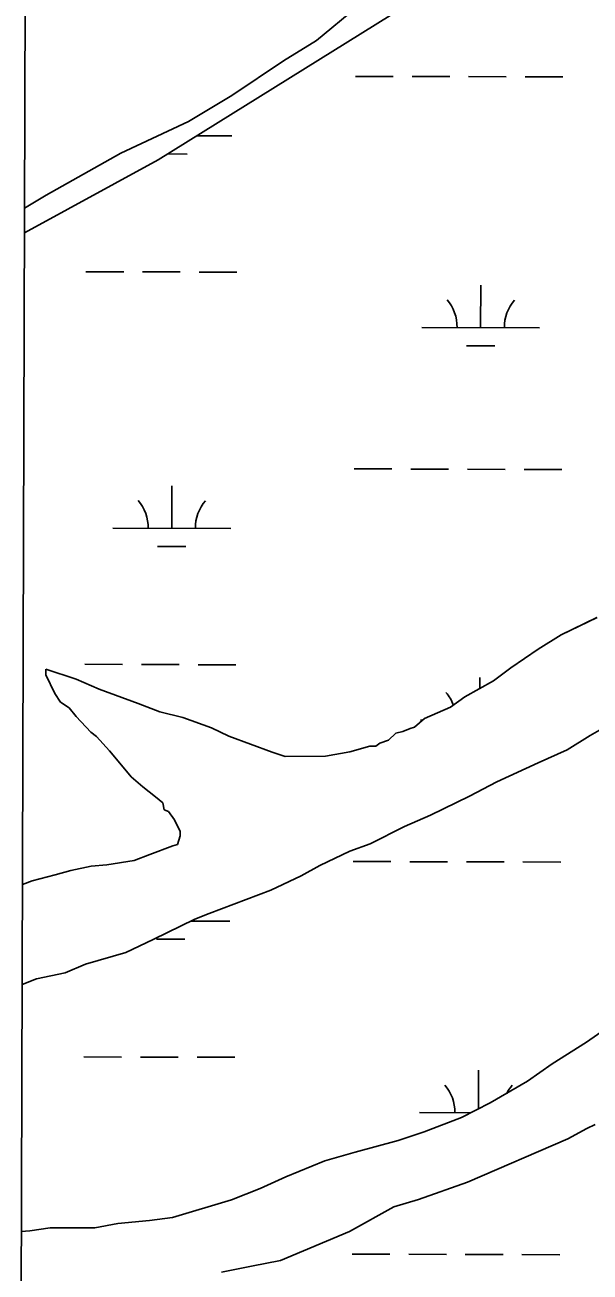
# Model space of a CAD drawing. Extents: x 3161665 to 3199565, y 885729 to 911164.
# Drawn here: x 3165912 to 3166391, y 900903 to 901959 of the extents above; entities that cross this region are included whole.
import ezdxf

# ---------------------------------------------------------------- set-up
doc = ezdxf.new("R2010")
doc.units = 0
for name, color, linetype in [('V-GRID-FRAM', 7, 'Continuous'), ('V-SITE-VEGE', 7, 'Continuous'), ('V-WETL-SWMP', 7, 'Continuous')]:
    doc.layers.add(name, color=color, linetype=linetype)

msp = doc.modelspace()

# ---------------------------------------------------------------- linework, layer by layer
at = {"layer": 'V-GRID-FRAM'}
msp.add_lwpolyline([(3165935.6, 909383.8), (3197271.3, 909297.2), (3197229, 891108.8), (3165877.4, 891195.5), (3165935.6, 909383.8)], dxfattribs=at)
at = {"layer": 'V-SITE-VEGE'}
for p, q in [((3166158.9, 901946.2), (3166193, 901974.3)), ((3166130.9, 901929), (3166158.9, 901946.2)), ((3166087, 901899.6), (3166130.9, 901929)), ((3166050.4, 901877.6), (3166087, 901899.6)), ((3165993.1, 901850.6), (3166050.4, 901877.6)), ((3165929.8, 901815.1), (3165993.1, 901850.6)), ((3165911.4, 901804.1), (3165929.8, 901815.1)), ((3166396.8, 901457.4), (3166366.3, 901442.7)), ((3166366.3, 901442.7), (3166346.8, 901430.4)), ((3166346.8, 901430.4), (3166323.6, 901414.5)), ((3165955.1, 901405.1), (3165929.5, 901413.6)), ((3165929.5, 901413.6), (3165929.5, 901408.7)), ((3165929.5, 901408.7), (3165936.9, 901392.9)), ((3166323.6, 901414.5), (3166309, 901403.5)), ((3165974.7, 901396.6), (3165955.1, 901405.1)), ((3166309, 901403.5), (3166284.6, 901390)), ((3165936.9, 901392.9), (3165941.8, 901385.6)), ((3166007.6, 901384.5), (3165974.7, 901396.6)), ((3166284.6, 901390), (3166272.5, 901381.4)), ((3165941.8, 901385.6), (3165949.1, 901380.7)), ((3165949.1, 901380.7), (3165955.2, 901373.4)), ((3166026, 901377.2), (3166007.6, 901384.5)), ((3166045.5, 901372.4), (3166026, 901377.2)), ((3166272.5, 901381.4), (3166250.5, 901371.6)), ((3165955.2, 901373.4), (3165967.4, 901360)), ((3166069.9, 901363.9), (3166045.5, 901372.4)), ((3166250.5, 901371.6), (3166242, 901364.3)), ((3165967.4, 901360), (3165972.3, 901356.3)), ((3165972.3, 901356.3), (3165983.3, 901344.2)), ((3166084.6, 901356.6), (3166069.9, 901363.9)), ((3166121.2, 901343.3), (3166084.6, 901356.6)), ((3166226.1, 901359.4), (3166220, 901353.2)), ((3166232.2, 901360.6), (3166226.1, 901359.4)), ((3166238.3, 901363.1), (3166232.2, 901360.6)), ((3166242, 901364.3), (3166238.3, 901363.1)), ((3166371.4, 901345.1), (3166390.9, 901357.3)), ((3166204.2, 901348.3), (3166187.1, 901343.4)), ((3166209.1, 901348.3), (3166204.2, 901348.3)), ((3166212.7, 901350.8), (3166209.1, 901348.3)), ((3166220, 901353.2), (3166212.7, 901350.8)), ((3166347, 901334), (3166371.4, 901345.1)), ((3165983.3, 901344.2), (3165990.7, 901335.6)), ((3165990.7, 901335.6), (3166001.7, 901322.2)), ((3166132.2, 901339.6), (3166121.2, 901343.3)), ((3166166.4, 901339.7), (3166132.2, 901339.6)), ((3166187.1, 901343.4), (3166166.4, 901339.7)), ((3166311.7, 901318.1), (3166347, 901334)), ((3166001.7, 901322.2), (3166011.5, 901313.7)), ((3166011.5, 901313.7), (3166022.5, 901305.2)), ((3166288.5, 901305.8), (3166311.7, 901318.1)), ((3166022.5, 901305.2), (3166028.6, 901300.3)), ((3166255.6, 901289.9), (3166288.5, 901305.8)), ((3166028.6, 901300.3), (3166029.8, 901294.2)), ((3166029.8, 901294.2), (3166033.5, 901293)), ((3166033.5, 901293), (3166038.4, 901285.7)), ((3166038.4, 901285.7), (3166043.3, 901276)), ((3166233.6, 901280.1), (3166255.6, 901289.9)), ((3166043.3, 901272.3), (3166040.9, 901265)), ((3166043.3, 901276), (3166043.3, 901272.3)), ((3166204.4, 901265.4), (3166233.6, 901280.1)), ((3166037.2, 901263.7), (3166017.7, 901256.4)), ((3166040.9, 901265), (3166037.2, 901263.7)), ((3166187.3, 901259.2), (3166204.4, 901265.4)), ((3166004.3, 901251.5), (3165981.1, 901247.8)), ((3166017.7, 901256.4), (3166004.3, 901251.5)), ((3166161.7, 901247), (3166187.3, 901259.2)), ((3165937.2, 901239.1), (3165917.7, 901234.2)), ((3165950.6, 901242.8), (3165937.2, 901239.1)), ((3165967.7, 901246.5), (3165950.6, 901242.8)), ((3165981.1, 901247.8), (3165967.7, 901246.5)), ((3166145.9, 901238.4), (3166161.7, 901247)), ((3165917.7, 901234.2), (3165909.6, 901231.1)), ((3166120.3, 901226.1), (3166145.9, 901238.4)), ((3166067.9, 901206.5), (3166120.3, 901226.1)), ((3166020.3, 901184.4), (3166055.7, 901201.6)), ((3166055.7, 901201.6), (3166067.9, 901206.5)), ((3165997.2, 901173.4), (3166020.3, 901184.4)), ((3165963, 901163.5), (3165997.2, 901173.4)), ((3165921.5, 901151.2), (3165945.9, 901156.2)), ((3165945.9, 901156.2), (3165963, 901163.5)), ((3165909.4, 901146.3), (3165921.5, 901151.2)), ((3166403.7, 901108.4), (3166387.8, 901097.4)), ((3166387.8, 901097.4), (3166358.6, 901079)), ((3166358.6, 901079), (3166337.9, 901064.3)), ((3166337.9, 901064.3), (3166306.2, 901045.9)), ((3166306.2, 901045.9), (3166281.8, 901033.7)), ((3166281.8, 901033.7), (3166250.1, 901021.4)), ((3166388, 901024.2), (3166395.3, 901027.8)), ((3166250.1, 901021.4), (3166228.2, 901014)), ((3166372.1, 901015.6), (3166388, 901024.2)), ((3166228.2, 901014), (3166191.6, 901004.2)), ((3166286.8, 900978.8), (3166372.1, 901015.6)), ((3166166, 900996.8), (3166133, 900983.3)), ((3166191.6, 901004.2), (3166166, 900996.8)), ((3166133, 900983.3), (3166111.1, 900973.5)), ((3166245.4, 900964), (3166286.8, 900978.8)), ((3166111.1, 900973.5), (3166086.7, 900963.7)), ((3166224.6, 900957.9), (3166245.4, 900964)), ((3166086.7, 900963.7), (3166036.7, 900948.9)), ((3166186.8, 900937.1), (3166224.6, 900957.9)), ((3165990.4, 900943.9), (3165970.8, 900940.2)), ((3166017.2, 900946.4), (3165990.4, 900943.9)), ((3166036.7, 900948.9), (3166017.2, 900946.4)), ((3165915.9, 900937.7), (3165908.6, 900936.9)), ((3165933, 900940.1), (3165915.9, 900937.7)), ((3165970.8, 900940.2), (3165933, 900940.1)), ((3166128.3, 900912.5), (3166186.8, 900937.1)), ((3166103.9, 900907.6), (3166128.3, 900912.5)), ((3166078.3, 900902.6), (3166103.9, 900907.6))]:
    msp.add_line(p, q, dxfattribs=at)
at = {"layer": 'V-WETL-SWMP'}
for p, q in [((3166024.7, 901845.1), (3166317, 902027)), ((3166191.9, 901915.8), (3166223.9, 901915.7)), ((3166239.9, 901915.7), (3166271.9, 901915.6)), ((3166287.8, 901915.6), (3166319.8, 901915.5)), ((3166335.8, 901915.4), (3166367.8, 901915.3)), ((3166057.4, 901865.5), (3166087.1, 901865.4)), ((3165911.3, 901783.2), (3166024.7, 901845.1)), ((3166032.7, 901850.1), (3166049.1, 901850)), ((3165963.4, 901750.3), (3165995.4, 901750.2)), ((3166011.4, 901750.1), (3166043.4, 901750.1)), ((3166059.4, 901750), (3166091.4, 901749.9)), ((3166298.1, 901702.9), (3166298.2, 901738.9)), ((3166248.1, 901703.1), (3166348.1, 901702.8)), ((3166286.1, 901687.5), (3166310.1, 901687.5)), ((3166190.9, 901583.2), (3166222.9, 901583.1)), ((3166238.9, 901583), (3166270.9, 901582.9)), ((3166286.9, 901582.9), (3166318.9, 901582.8)), ((3166334.9, 901582.8), (3166366.9, 901582.7)), ((3166036.2, 901532.8), (3166036.3, 901568.8)), ((3165986.2, 901533), (3166086.2, 901532.7)), ((3166024.2, 901517.4), (3166048.2, 901517.4)), ((3166396.7, 901457.4), (3166366.3, 901442.7)), ((3166366.3, 901442.7), (3166346.8, 901430.4)), ((3166346.8, 901430.4), (3166323.6, 901414.5)), ((3165955.1, 901405.1), (3165929.5, 901413.6)), ((3165929.5, 901413.6), (3165929.5, 901408.7)), ((3165929.5, 901408.7), (3165936.9, 901392.9)), ((3165962.5, 901417.6), (3165994.5, 901417.5)), ((3166010.5, 901417.5), (3166042.5, 901417.4)), ((3166058.5, 901417.3), (3166090.5, 901417.3)), ((3166323.6, 901414.5), (3166309, 901403.5)), ((3165974.7, 901396.6), (3165955.1, 901405.1)), ((3166309, 901403.5), (3166284.6, 901390)), ((3166297.3, 901397), (3166297.3, 901406.3)), ((3165936.9, 901392.9), (3165941.7, 901385.6)), ((3166007.6, 901384.5), (3165974.7, 901396.6)), ((3166284.6, 901390), (3166272.5, 901381.4)), ((3165941.7, 901385.6), (3165949.1, 901380.7)), ((3165949.1, 901380.7), (3165955.2, 901373.4)), ((3166026, 901377.2), (3166007.6, 901384.5)), ((3166045.5, 901372.4), (3166026, 901377.2)), ((3166272.5, 901381.4), (3166250.5, 901371.6)), ((3165955.2, 901373.4), (3165967.4, 901360)), ((3166069.9, 901363.9), (3166045.5, 901372.4)), ((3166250.5, 901371.6), (3166242, 901364.3)), ((3166247.2, 901370.4), (3166249.1, 901370.4)), ((3166390.9, 901357.3), (3166412.8, 901369.6)), ((3165967.4, 901360), (3165972.3, 901356.3)), ((3165972.3, 901356.3), (3165983.3, 901344.2)), ((3166084.6, 901356.6), (3166069.9, 901363.9)), ((3166121.2, 901343.3), (3166084.6, 901356.6)), ((3166226.1, 901359.4), (3166220, 901353.3)), ((3166232.2, 901360.6), (3166226.1, 901359.4)), ((3166238.3, 901363.1), (3166232.2, 901360.6)), ((3166242, 901364.3), (3166238.3, 901363.1)), ((3166371.4, 901345.1), (3166390.9, 901357.3)), ((3166204.2, 901348.3), (3166187.1, 901343.4)), ((3166209.1, 901348.3), (3166204.2, 901348.3)), ((3166212.7, 901350.8), (3166209.1, 901348.3)), ((3166220, 901353.3), (3166212.7, 901350.8)), ((3166347, 901334), (3166371.4, 901345.1)), ((3165983.3, 901344.2), (3165990.7, 901335.6)), ((3165990.7, 901335.6), (3166001.7, 901322.2)), ((3166132.2, 901339.6), (3166121.2, 901343.3)), ((3166166.4, 901339.7), (3166132.2, 901339.6)), ((3166187.1, 901343.4), (3166166.4, 901339.7)), ((3166311.7, 901318.1), (3166347, 901334)), ((3166001.7, 901322.2), (3166011.5, 901313.7)), ((3166011.5, 901313.7), (3166022.5, 901305.2)), ((3166288.5, 901305.8), (3166311.7, 901318.1)), ((3166022.5, 901305.2), (3166028.6, 901300.3)), ((3166255.6, 901289.9), (3166288.5, 901305.8)), ((3166028.6, 901300.3), (3166029.8, 901294.2)), ((3166029.8, 901294.2), (3166033.5, 901293)), ((3166033.5, 901293), (3166038.4, 901285.7)), ((3166038.4, 901285.7), (3166043.3, 901276)), ((3166233.6, 901280.1), (3166255.6, 901289.9)), ((3166043.3, 901272.3), (3166040.9, 901265)), ((3166043.3, 901276), (3166043.3, 901272.3)), ((3166204.4, 901265.4), (3166233.6, 901280.1)), ((3166037.2, 901263.7), (3166017.7, 901256.4)), ((3166040.9, 901265), (3166037.2, 901263.7)), ((3166187.3, 901259.2), (3166204.4, 901265.4)), ((3166004.3, 901251.5), (3165981.1, 901247.8)), ((3166017.7, 901256.4), (3166004.3, 901251.5)), ((3166161.7, 901247), (3166187.3, 901259.2)), ((3166190, 901250.5), (3166222, 901250.4)), ((3166238, 901250.3), (3166270, 901250.3)), ((3166286, 901250.2), (3166318, 901250.1)), ((3166334, 901250.1), (3166366, 901250)), ((3165937.2, 901239.1), (3165917.7, 901234.2)), ((3165950.6, 901242.8), (3165937.2, 901239.1)), ((3165967.7, 901246.5), (3165950.6, 901242.8)), ((3165981.1, 901247.8), (3165967.7, 901246.5)), ((3166145.9, 901238.4), (3166161.7, 901247)), ((3165917.7, 901234.2), (3165909.6, 901231.1)), ((3166120.3, 901226.1), (3166145.9, 901238.4)), ((3166067.9, 901206.5), (3166120.3, 901226.1)), ((3166020.3, 901184.4), (3166055.7, 901201.6)), ((3166052.7, 901200.1), (3166085.3, 901200)), ((3166055.7, 901201.6), (3166067.9, 901206.5)), ((3165997.2, 901173.4), (3166020.3, 901184.4)), ((3166023.2, 901184.8), (3166047.2, 901184.7)), ((3165963, 901163.5), (3165997.2, 901173.4)), ((3165921.5, 901151.2), (3165945.9, 901156.2)), ((3165945.9, 901156.2), (3165963, 901163.5)), ((3165909.4, 901146.3), (3165921.5, 901151.2)), ((3166403.7, 901108.4), (3166387.8, 901097.4)), ((3166387.8, 901097.4), (3166358.6, 901079)), ((3165961.6, 901084.9), (3165993.6, 901084.8)), ((3166009.6, 901084.8), (3166041.6, 901084.7)), ((3166057.6, 901084.7), (3166089.6, 901084.6)), ((3166296.3, 901041), (3166296.4, 901073.6)), ((3166358.6, 901079), (3166337.9, 901064.3)), ((3166337.9, 901064.3), (3166306.2, 901045.9)), ((3166306.2, 901045.9), (3166281.8, 901033.7)), ((3166246.3, 901037.7), (3166289.6, 901037.6)), ((3166281.8, 901033.7), (3166250.1, 901021.4)), ((3166388, 901024.2), (3166395.3, 901027.8)), ((3166250.1, 901021.4), (3166228.2, 901014)), ((3166372.1, 901015.6), (3166388, 901024.2)), ((3166228.2, 901014), (3166191.6, 901004.2)), ((3166286.8, 900978.8), (3166372.1, 901015.6)), ((3166166, 900996.8), (3166133, 900983.3)), ((3166191.6, 901004.2), (3166166, 900996.8)), ((3166133, 900983.3), (3166111.1, 900973.5)), ((3166245.4, 900964), (3166286.8, 900978.8)), ((3166111.1, 900973.5), (3166086.7, 900963.7)), ((3166224.6, 900957.9), (3166245.4, 900964)), ((3166086.7, 900963.7), (3166036.7, 900948.9)), ((3166186.8, 900937.1), (3166224.6, 900957.9)), ((3165990.4, 900943.9), (3165970.8, 900940.2)), ((3166017.2, 900946.4), (3165990.4, 900943.9)), ((3166036.7, 900948.9), (3166017.2, 900946.4)), ((3165915.9, 900937.7), (3165908.6, 900936.9)), ((3165933, 900940.1), (3165915.9, 900937.7)), ((3165970.8, 900940.2), (3165933, 900940.1)), ((3166128.3, 900912.5), (3166186.8, 900937.1)), ((3166103.9, 900907.6), (3166128.3, 900912.5)), ((3166189.1, 900917.8), (3166221.1, 900917.7)), ((3166237.1, 900917.7), (3166269.1, 900917.6)), ((3166285.1, 900917.5), (3166317.1, 900917.5)), ((3166333.1, 900917.4), (3166365.1, 900917.3)), ((3166078.3, 900902.6), (3166103.9, 900907.6))]:
    msp.add_line(p, q, dxfattribs=at)
for centre, start, end in [((3166242.9, 901703.6), 359.0698, 40.6135), ((3166353.4, 901703.2), 139.0698, 180.6135), ((3165981, 901533.5), 359.0698, 40.6135), ((3166091.4, 901533.2), 139.0698, 180.6135), ((3166241.9, 901370.9), 20.4658, 40.6135), ((3166090.5, 901200.5), 178.5525, 180.6135), ((3166241, 901038.2), 359.0698, 40.6135), ((3166351.5, 901037.9), 139.0698, 152.7072)]:
    msp.add_arc(centre, 35.2, start, end, dxfattribs=at)

doc.saveas('drawing.dxf')
